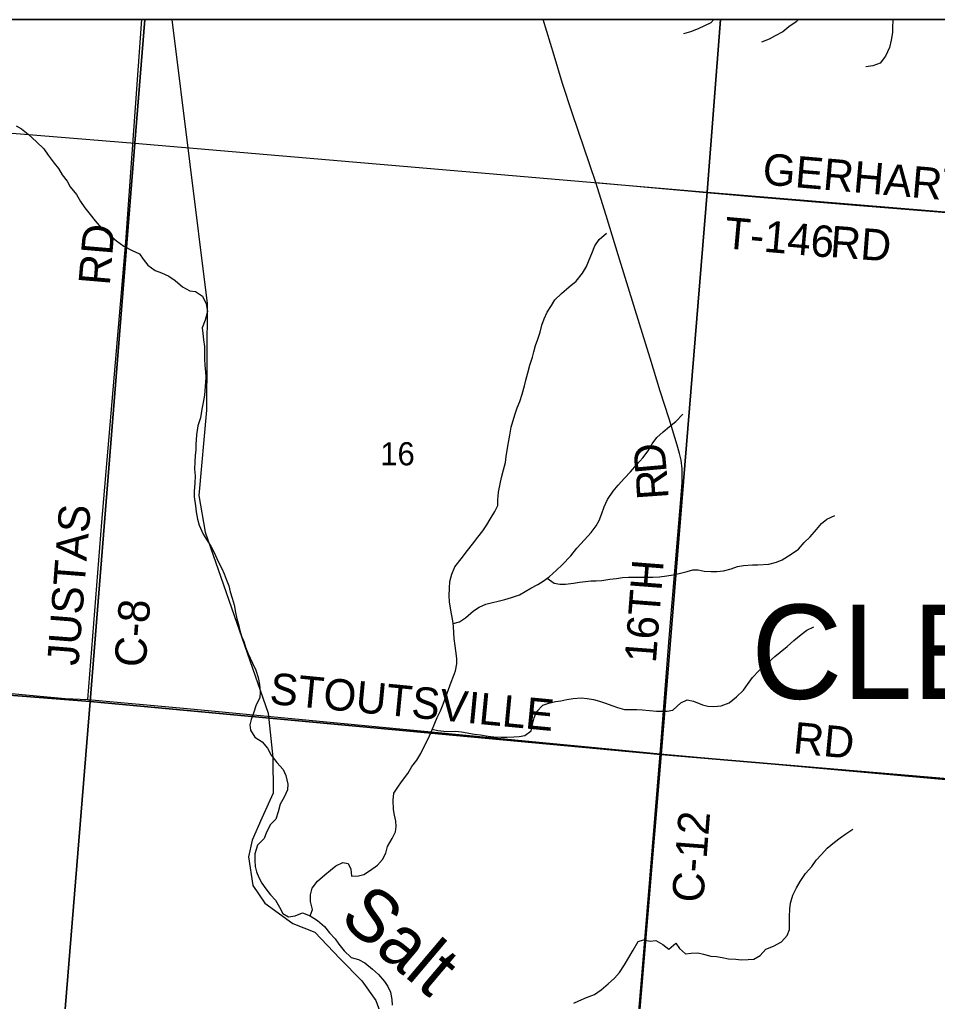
# Model space of a CAD drawing. Extents: x 0 to 42.5, y 0 to 22.
# Drawn here: x 6.449 to 7.279, y 20.013 to 20.9 of the extents above; entities that cross this region are included whole.
import ezdxf

# ---------------------------------------------------------------- set-up
doc = ezdxf.new("R2010")
doc.units = 0
for name, color, linetype in [('Default', 7, 'Continuous'), ('GM_X_County_Road', 7, 'Continuous'), ('GM_X_County_Road_Text', 7, 'Continuous'), ('GM_X_Interchange_Ramps', 7, 'Continuous'), ('GM_X_Major_River', 7, 'Continuous'), ('GM_X_Major_River_Text', 7, 'Continuous'), ('GM_X_Minor_River', 7, 'Continuous'), ('GM_X_Rail_Line', 7, 'Continuous'), ('GM_X_Section', 7, 'Continuous'), ('GM_X_Section_Text', 7, 'Continuous'), ('GM_X_Township_Road', 7, 'Continuous'), ('GM_X_Township_Road_Text', 7, 'Continuous'), ('GM_X_Township_Text', 7, 'Continuous'), ('SH_Cut_Line', 7, 'Continuous'), ('SH_Data', 7, 'Continuous')]:
    doc.layers.add(name, color=color, linetype=linetype)

msp = doc.modelspace()

# ---------------------------------------------------------------- linework, layer by layer
at = {"layer": 'Default'}
for points in [[(6.56263, 20.9), (6.03047, 20.9), (6.02492, 20.83132), (6.5536, 20.78842)], [(7.08321, 20.9), (6.56263, 20.9), (6.5536, 20.78842), (7.07111, 20.74404)], [(7.58728, 20.9), (7.08321, 20.9), (7.07111, 20.74404), (7.5712, 20.70275)]]:
    msp.add_lwpolyline(points, close=True, dxfattribs=at)
at = {"layer": 'GM_X_County_Road'}
for points in [[(6.51108, 20.28549), (6.52362, 20.44561), (6.54534, 20.69921), (6.55981, 20.9)], [(7.00514, 19.95392), (7.01244, 20.03902), (7.0285, 20.23638), (7.0368, 20.34079), (7.04718, 20.46615), (7.04836, 20.48164), (7.0486, 20.48786), (7.04865, 20.49104), (7.04854, 20.4941), (7.04831, 20.49657), (7.04795, 20.49917), (7.04748, 20.50185), (7.04612, 20.50793), (7.04403, 20.51543), (7.03668, 20.53915), (7.02863, 20.56427), (7.01965, 20.59399), (7.01005, 20.62515), (6.99068, 20.6874), (6.97986, 20.72303), (6.9704, 20.75279), (6.94902, 20.8157), (6.94017, 20.84219), (6.93262, 20.86744), (6.92289, 20.9)], [(6.24611, 20.30724), (6.36433, 20.29821), (6.49054, 20.28633), (6.51108, 20.28549), (6.60098, 20.27717), (6.97295, 20.24169), (7.0285, 20.23638), (7.37397, 20.20518), (7.74166, 20.17491), (7.77547, 20.17179)]]:
    msp.add_lwpolyline(points, dxfattribs=at)
at = {"layer": 'GM_X_Interchange_Ramps'}
msp.add_lwpolyline([(8.4644, 19.20567), (8.51547, 19.85382), (8.53302, 20.11017), (8.59748, 20.897), (8.59772, 20.9), (5.60957, 20.9)], dxfattribs=at)
at = {"layer": 'GM_X_Major_River'}
for points in [[(6.4463, 20.80415), (6.45121, 20.80128), (6.45725, 20.7965), (6.4646, 20.78963), (6.4712, 20.78315), (6.47534, 20.77743), (6.4806, 20.77019), (6.48456, 20.76543), (6.48775, 20.75972), (6.49227, 20.754), (6.49508, 20.74886), (6.50073, 20.742), (6.50449, 20.73571), (6.50844, 20.73), (6.51314, 20.7239), (6.51766, 20.71799), (6.52312, 20.7117), (6.52897, 20.70693), (6.53689, 20.70006), (6.54369, 20.69509), (6.55106, 20.69145), (6.55786, 20.68838), (6.56125, 20.68362), (6.5652, 20.67809), (6.57199, 20.67312), (6.57767, 20.6712), (6.58428, 20.66813), (6.59014, 20.66431), (6.59674, 20.65858), (6.60335, 20.65494), (6.60847, 20.65435), (6.6147, 20.64995), (6.61807, 20.6431), (6.61936, 20.63607), (6.61723, 20.62848), (6.61454, 20.62147), (6.61508, 20.61634), (6.61581, 20.61045), (6.61654, 20.60456), (6.61669, 20.59867), (6.61667, 20.59335), (6.61682, 20.58727), (6.61755, 20.58176), (6.6179, 20.57682), (6.6171, 20.56847), (6.61649, 20.56069), (6.61532, 20.55386), (6.61415, 20.54797), (6.61297, 20.54019), (6.61066, 20.5328), (6.60948, 20.52483), (6.60867, 20.5159), (6.60864, 20.51116), (6.60824, 20.50603), (6.60783, 20.50014), (6.6076, 20.49369), (6.60814, 20.48761), (6.60792, 20.48096), (6.60712, 20.47337), (6.60709, 20.46862), (6.60837, 20.46064), (6.6091, 20.45513), (6.61039, 20.44848)], [(6.61039, 20.44848), (6.61169, 20.44315), (6.61525, 20.43497), (6.61825, 20.43021), (6.62239, 20.42393), (6.62558, 20.41764), (6.62857, 20.41079), (6.63233, 20.40394), (6.63439, 20.39899), (6.63625, 20.39424), (6.6385, 20.38834), (6.63979, 20.38283), (6.64166, 20.37712), (6.64333, 20.37104), (6.64462, 20.364), (6.64573, 20.35849), (6.64722, 20.35336), (6.64851, 20.34784), (6.65, 20.34271), (6.65206, 20.33776), (6.65355, 20.33263), (6.65617, 20.32673), (6.65991, 20.31817), (6.66291, 20.31189), (6.66515, 20.30542), (6.66625, 20.29915), (6.66698, 20.2925), (6.66676, 20.28699), (6.66331, 20.28074), (6.661, 20.27315), (6.65869, 20.26747), (6.65753, 20.26253), (6.65826, 20.25759), (6.66202, 20.2515), (6.66882, 20.24729), (6.67353, 20.24157), (6.6769, 20.2351), (6.68198, 20.22862), (6.68763, 20.22214), (6.69026, 20.21681), (6.69192, 20.20902), (6.69152, 20.20389), (6.68864, 20.19726), (6.685, 20.19082), (6.68326, 20.18399), (6.68095, 20.17735), (6.67619, 20.17243), (6.67255, 20.16561), (6.67043, 20.15973), (6.66453, 20.15387), (6.66221, 20.14591), (6.66199, 20.13983), (6.66234, 20.13451), (6.66364, 20.12976), (6.6657, 20.12462), (6.66851, 20.11929), (6.67189, 20.11434), (6.67622, 20.10881), (6.68075, 20.10405), (6.6845, 20.09776), (6.6875, 20.09186), (6.6926, 20.08899), (6.69867, 20.08991), (6.70513, 20.09273), (6.71213, 20.08985), (6.71874, 20.08564), (6.72515, 20.0803), (6.72948, 20.07458), (6.73476, 20.06924), (6.73814, 20.06429), (6.74285, 20.05819), (6.74926, 20.05208), (6.75569, 20.05035), (6.76155, 20.04728), (6.76853, 20.04174), (6.774, 20.03678), (6.77927, 20.03068), (6.78228, 20.02592), (6.78471, 20.02097), (6.78601, 20.01432), (6.78617, 20.00919)]]:
    msp.add_lwpolyline(points, dxfattribs=at)
at = {"layer": 'GM_X_Minor_River'}
for points in [[(7.07719, 20.9), (7.07452, 20.89717), (7.06308, 20.8916), (7.05604, 20.88901), (7.04957, 20.88719)], [(7.15376, 20.9), (7.15169, 20.89804), (7.14501, 20.89355), (7.13945, 20.88886), (7.13259, 20.88533), (7.12705, 20.88235), (7.12039, 20.87976)], [(7.23908, 20.9), (7.23911, 20.89898), (7.23885, 20.89347), (7.2386, 20.88834), (7.23739, 20.88152), (7.23598, 20.87469), (7.23248, 20.86694), (7.22747, 20.86072), (7.22081, 20.85814), (7.21473, 20.85725)], [(6.93933, 20.65241), (6.94642, 20.6586), (6.95254, 20.66366), (6.95851, 20.67082), (6.96199, 20.67686), (6.96452, 20.68291), (6.96687, 20.68858), (6.9696, 20.6954), (6.97346, 20.70124), (6.97997, 20.70687)], [(6.71213, 20.08985), (6.71423, 20.09568), (6.71242, 20.10273), (6.71249, 20.109), (6.71389, 20.11487), (6.71889, 20.12128), (6.72541, 20.1271), (6.73038, 20.13123), (6.73536, 20.13516), (6.74165, 20.13813), (6.74657, 20.13713), (6.74878, 20.13197), (6.74947, 20.12589), (6.75592, 20.12601), (6.76067, 20.12728), (6.76583, 20.13046), (6.7731, 20.1357), (6.77752, 20.14078), (6.78043, 20.14664), (6.78202, 20.1527), (6.78627, 20.15987), (6.78918, 20.16573), (6.79, 20.17066), (6.78949, 20.17561), (6.78841, 20.18094), (6.78752, 20.18589), (6.78705, 20.19445), (6.78769, 20.20071), (6.79136, 20.20618), (6.79483, 20.21108), (6.80042, 20.21862), (6.80409, 20.22485), (6.80871, 20.23069), (6.81219, 20.23673), (6.8155, 20.24354), (6.81879, 20.24996), (6.82211, 20.25753), (6.82483, 20.26396), (6.82698, 20.26906), (6.83009, 20.2753), (6.83243, 20.28135), (6.83733, 20.2946), (6.83949, 20.30123), (6.84183, 20.30652), (6.84359, 20.31144), (6.84461, 20.3177), (6.84486, 20.32245), (6.8438, 20.3293), (6.84328, 20.33406), (6.84222, 20.34053), (6.84191, 20.34585), (6.84178, 20.35136), (6.84127, 20.3565), (6.84002, 20.36278), (6.83894, 20.36793), (6.83806, 20.37364), (6.83774, 20.37915), (6.83821, 20.38617), (6.83846, 20.39206), (6.84025, 20.39888), (6.84298, 20.4055), (6.84856, 20.41266), (6.85434, 20.42001), (6.85895, 20.42585), (6.86377, 20.43207), (6.8682, 20.43791), (6.87186, 20.44338), (6.87496, 20.44847), (6.87902, 20.45546), (6.88174, 20.46094), (6.88179, 20.46569), (6.88244, 20.47271), (6.88386, 20.4803), (6.88525, 20.48617), (6.88685, 20.493), (6.88882, 20.49962), (6.88946, 20.50513), (6.89028, 20.51082), (6.8915, 20.51783), (6.89253, 20.52447), (6.89375, 20.53149), (6.89532, 20.5366), (6.89749, 20.54361), (6.89945, 20.5491), (6.9016, 20.55478), (6.90395, 20.5614), (6.90594, 20.56898), (6.90713, 20.5741), (6.90892, 20.58073), (6.91089, 20.58755), (6.91307, 20.59493), (6.91445, 20.59967), (6.91603, 20.60535), (6.918, 20.61122), (6.91996, 20.61747), (6.92174, 20.62372), (6.92371, 20.62959), (6.92643, 20.63545), (6.9303, 20.64167), (6.93339, 20.64658), (6.93933, 20.65241)], [(6.84152, 20.35402), (6.84714, 20.35567), (6.85268, 20.35941), (6.85996, 20.36561), (6.86492, 20.36878), (6.87083, 20.37157), (6.87711, 20.37302), (6.88224, 20.37429), (6.88814, 20.37575), (6.89423, 20.37777), (6.90127, 20.38016), (6.90642, 20.38296), (6.91177, 20.38613), (6.91787, 20.38929), (6.92283, 20.39228), (6.92819, 20.3964), (6.9349, 20.40241), (6.94007, 20.4071), (6.94775, 20.41519), (6.95314, 20.42216), (6.96024, 20.42968), (6.96619, 20.43626), (6.97082, 20.44229), (6.97353, 20.4472), (6.97587, 20.45345), (6.97803, 20.4595), (6.98114, 20.46631), (6.98616, 20.47386), (6.99058, 20.47913), (6.99635, 20.48553), (7.00172, 20.49117), (7.00748, 20.49775), (7.01287, 20.50396), (7.01768, 20.51037), (7.02135, 20.51641), (7.02559, 20.52226), (7.03134, 20.52751), (7.03708, 20.5322), (7.04282, 20.5367), (7.04897, 20.54328)], [(6.92657, 20.39516), (6.93286, 20.39046), (6.93797, 20.38964), (6.94309, 20.38958), (6.95012, 20.39065), (6.95562, 20.39154), (6.96113, 20.39224), (6.96588, 20.39276), (6.97081, 20.3927), (6.97593, 20.39303), (6.98296, 20.39409), (6.98903, 20.39497), (6.99454, 20.39586), (7.00004, 20.39599), (7.00554, 20.39593), (7.01104, 20.39606), (7.01635, 20.396), (7.02185, 20.39613), (7.02811, 20.39644), (7.03475, 20.39732), (7.04026, 20.39821), (7.04691, 20.39966), (7.053, 20.40111), (7.05813, 20.40257), (7.06306, 20.40252), (7.06855, 20.40132), (7.0748, 20.40106), (7.07973, 20.4012), (7.08599, 20.40189), (7.09284, 20.40352), (7.09855, 20.40555), (7.10387, 20.40644), (7.11222, 20.4073), (7.11696, 20.40725), (7.12683, 20.4079), (7.13386, 20.40953), (7.13881, 20.41157), (7.14722, 20.4168), (7.15372, 20.42148), (7.15872, 20.4275), (7.16427, 20.43238), (7.17004, 20.43897), (7.17465, 20.44443), (7.17944, 20.44856), (7.18649, 20.45171)], [(6.82258, 20.25865), (6.8276, 20.25747), (6.83575, 20.25662), (6.84352, 20.25672), (6.84901, 20.25628), (6.86074, 20.25425), (6.86604, 20.25343), (6.87323, 20.25241), (6.87835, 20.25178), (6.88498, 20.25133), (6.8901, 20.25127), (6.89617, 20.25158), (6.9011, 20.25191), (6.90623, 20.2528), (6.91197, 20.25711), (6.91317, 20.26299), (6.91476, 20.26886), (6.91672, 20.27416), (6.92247, 20.28018), (6.92799, 20.28202), (6.93389, 20.28366), (6.93883, 20.28437), (6.94434, 20.28545), (6.95004, 20.28633), (6.95744, 20.28682), (6.96274, 20.28639), (6.96823, 20.28538), (6.9739, 20.28398), (6.97918, 20.28203), (6.98485, 20.28006), (6.99013, 20.2781), (6.99637, 20.27652), (7.00756, 20.27639), (7.01267, 20.27615), (7.01892, 20.27551), (7.02536, 20.27487), (7.0301, 20.27482), (7.03503, 20.27495), (7.03997, 20.27585), (7.04725, 20.28242), (7.05316, 20.2852), (7.05864, 20.28381), (7.06676, 20.2805), (7.07186, 20.2793), (7.07717, 20.27905), (7.08381, 20.27974), (7.09086, 20.28251), (7.09774, 20.28776), (7.10388, 20.29377), (7.10773, 20.29886), (7.11217, 20.30527), (7.11774, 20.31129), (7.12617, 20.31899), (7.1323, 20.32424), (7.13727, 20.32836), (7.1434, 20.33343), (7.14953, 20.33868), (7.15623, 20.34412), (7.16139, 20.34805), (7.1675, 20.35121)], [(6.95043, 20.01101), (6.95519, 20.01305), (6.96186, 20.01601), (6.9691, 20.01878), (6.9754, 20.02309), (6.98172, 20.02834), (6.98728, 20.0336), (6.99189, 20.03868), (6.99633, 20.04547), (7.00039, 20.05226), (7.00407, 20.05887), (7.00871, 20.0668), (7.01347, 20.06808), (7.01952, 20.06687), (7.02484, 20.06758), (7.03105, 20.06409), (7.03631, 20.05966), (7.04282, 20.0651), (7.04599, 20.06032), (7.05143, 20.05569), (7.05655, 20.05602), (7.06262, 20.05633), (7.06773, 20.05533), (7.07453, 20.05335), (7.07946, 20.05311), (7.08476, 20.05229), (7.09043, 20.05109), (7.09706, 20.05064), (7.1018, 20.0502), (7.10825, 20.05051), (7.11318, 20.05084), (7.11909, 20.054), (7.12409, 20.05965), (7.13114, 20.06261), (7.1382, 20.06633), (7.14338, 20.07198), (7.14553, 20.07746), (7.14561, 20.0843), (7.14548, 20.08905), (7.14594, 20.09627), (7.14638, 20.10121), (7.14855, 20.10859), (7.15204, 20.1152), (7.15533, 20.12106), (7.15996, 20.12804), (7.16572, 20.13443), (7.16958, 20.14028), (7.17457, 20.14536), (7.17976, 20.151), (7.18627, 20.15644), (7.19143, 20.16037), (7.19659, 20.16412), (7.20271, 20.16823)]]:
    msp.add_lwpolyline(points, dxfattribs=at)
at = {"layer": 'GM_X_Rail_Line'}
msp.add_lwpolyline([(6.58717, 20.9), (6.61891, 20.64345), (6.61847, 20.54686), (6.6115, 20.46985), (6.61732, 20.43685), (6.67413, 20.27309), (6.67827, 20.23291), (6.67872, 20.20072), (6.6683, 20.17822), (6.65964, 20.15842), (6.65628, 20.14317), (6.66022, 20.11729), (6.67116, 20.10135), (6.69645, 20.08292), (6.71622, 20.07515), (6.7389, 20.05132), (6.75885, 20.03103), (6.77161, 20.01332), (6.82551, 19.86563)], dxfattribs=at)
at = {"layer": 'GM_X_Section'}
for points in [[(6.02492, 20.83132), (6.5536, 20.78842), (6.51305, 20.28378), (5.98607, 20.32479)], [(6.5536, 20.78842), (7.07111, 20.74404), (7.0294, 20.23581), (6.51305, 20.28378)], [(7.07111, 20.74404), (7.5712, 20.70275), (7.53025, 20.19337), (7.0294, 20.23581)], [(6.51305, 20.28378), (6.47172, 19.77233), (5.94892, 19.81768), (5.98607, 20.32479)], [(7.0294, 20.23581), (6.98695, 19.72796), (6.47172, 19.77233), (6.51305, 20.28378)], [(7.53025, 20.19337), (7.48798, 19.68704), (6.98695, 19.72796), (7.0294, 20.23581)]]:
    msp.add_lwpolyline(points, close=True, dxfattribs=at)
at = {"layer": 'GM_X_Township_Road'}
msp.add_lwpolyline([(6.9704, 20.75279), (7.0737, 20.74355), (7.11525, 20.73988), (7.20524, 20.73243), (7.31725, 20.72312)], dxfattribs=at)
at = {"layer": 'SH_Cut_Line'}
msp.add_lwpolyline([(8.9, 19.05381), (8.9, 20.9), (5.60957, 20.9)], dxfattribs=at)
at = {"layer": 'SH_Data'}
msp.add_line((2.1, 20.9), (8.9, 20.9), dxfattribs=at)

# ---------------------------------------------------------------- texts
at = {"layer": 'GM_X_County_Road_Text'}
for s, height, rotation, p in [('RD', 0.028409, 85.15331, (6.53086, 20.65923)), ('D', 0.02841, 95.10354, (7.03467, 20.491)), ('R', 0.02841, 94.02139, (7.03635, 20.46715)), ('JUSTAS', 0.028409, 85.55676, (6.50251, 20.31546)), ('16TH', 0.028409, 85.55608, (7.02469, 20.31795)), ('C-8', 0.028409, 85.88232, (6.56332, 20.31396)), ('STOUTSVILLE', 0.0284091, 354.51148, (6.67474, 20.28156)), ('RD', 0.028409, 354.5364, (7.14807, 20.23697)), ('C-12', 0.028409, 85.5487, (7.06746, 20.10118))]:
    msp.add_text(s, height=height, rotation=rotation, dxfattribs=at).set_placement(p)
at = {"layer": 'GM_X_Major_River_Text'}
msp.add_text('Salt', height=0.047347, rotation=319.79468, dxfattribs=at).set_placement((6.73723, 20.08572))
at = {"layer": 'GM_X_Section_Text'}
msp.add_text('16', height=0.020928, rotation=0.00001, dxfattribs=at).set_placement((6.77554, 20.49712))
at = {"layer": 'GM_X_Township_Road_Text'}
for s, rotation, p in [('GERHART', 355.06819, (7.12048, 20.75114)), ('T-146', 354.95541, (7.08586, 20.69344)), ('RD', 355.56266, (7.18167, 20.68551))]:
    msp.add_text(s, height=0.028409, rotation=rotation, dxfattribs=at).set_placement(p)
at = {"layer": 'GM_X_Township_Text'}
msp.add_text('CLEARCREEK', height=0.085227, rotation=0.00001, dxfattribs=at).set_placement((7.11098, 20.28603))

doc.saveas('drawing.dxf')
